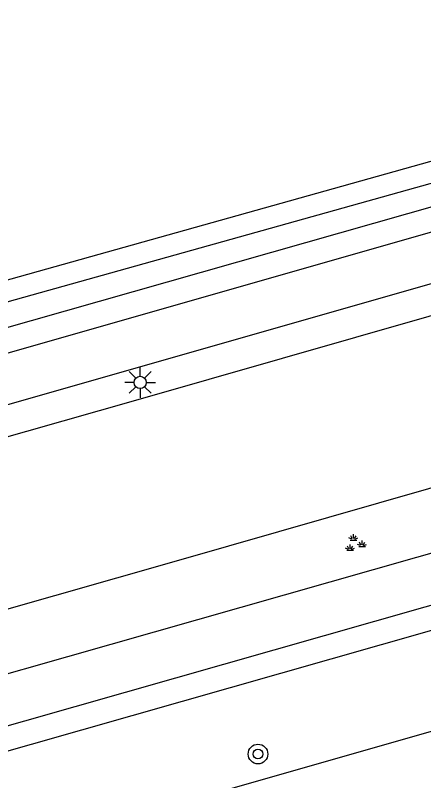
# Model space of a CAD drawing. Extents: x 124000 to 129000, y 395500 to 397503.
# Drawn here: x 127961.46 to 127978.07, y 395732.58 to 395763.75 of the extents above; entities that cross this region are included whole.
import ezdxf

# ---------------------------------------------------------------- set-up
doc = ezdxf.new("R2010")
doc.units = 0
for name, color, linetype in [('gg-afsc-hekwerk', 7, 'Continuous'), ('gg-knt-verharding', 7, 'Continuous'), ('gg-kntw-greppel-droge sloot', 7, 'Continuous'), ('gt-grn-groengrens NZ', 7, 'Continuous'), ('gt-symb-boom', 7, 'Continuous'), ('gt-symb-groenvak', 7, 'Continuous'), ('gt-symb-lichtmast', 7, 'Continuous')]:
    doc.layers.add(name, color=color, linetype=linetype)

# ---------------------------------------------------------------- blocks, each defined once
blk = doc.blocks.new('gt0-LMAST')
at = {"layer": 'gt-symb-lichtmast'}
for p, q in [((-0.182, 0.173), (-0.447, 0.438)), ((-0.005, 0.246), (-0.005, 0.621)), ((0.172, 0.173), (0.437, 0.438)), ((-0.255, -0.004), (-0.63, -0.004)), ((-0.182, -0.181), (-0.447, -0.446)), ((-0.005, -0.254), (-0.005, -0.629)), ((0.437, -0.446), (0.172, -0.181)), ((0.245, -0.004), (0.62, -0.004))]:
    blk.add_line(p, q, dxfattribs=at)
blk.add_circle((-0.005, -0.004), 0.25, dxfattribs=at)
blk = doc.blocks.new('gt0-BOOM')
at = {"layer": 'gt-symb-boom'}
for radius in [0.4, 0.2]:
    blk.add_circle((0, 0), radius, dxfattribs=at)
blk = doc.blocks.new('gt0-GRVAK')
at = {"layer": 'gt-symb-groenvak'}
for p, q in [((-0.091, 0.211), (-0.156, 0.322)), ((-0.047, 0.214), (-0.047, 0.393)), ((-0.004, 0.211), (0.061, 0.322)), ((-0.11, 0.189), (-0.228, 0.24)), ((-0.182, 0.153), (0.088, 0.153)), ((0.015, 0.189), (0.133, 0.24)), ((0.262, -0.052), (0.197, 0.059)), ((0.305, -0.049), (0.305, 0.13)), ((0.349, -0.052), (0.414, 0.059)), ((-0.245, -0.228), (-0.363, -0.177)), ((-0.318, -0.264), (-0.047, -0.264)), ((-0.226, -0.206), (-0.291, -0.095)), ((-0.183, -0.203), (-0.183, -0.024)), ((-0.139, -0.206), (-0.074, -0.095)), ((-0.12, -0.228), (-0.002, -0.177)), ((0.243, -0.074), (0.125, -0.023)), ((0.17, -0.11), (0.441, -0.11)), ((0.368, -0.074), (0.486, -0.023))]:
    blk.add_line(p, q, dxfattribs=at)

msp = doc.modelspace()

# ---------------------------------------------------------------- linework, layer by layer
at = {"layer": 'gg-afsc-hekwerk'}
for points in [[(127991.083, 395761.363), (127926.85, 395743.351), (127926.871, 395743.277), (127926.732, 395743.237)], [(127991.083, 395761.363), (127926.85, 395743.351), (127926.871, 395743.277), (127926.732, 395743.237)], [(127867.011, 395703.935), (127945.606, 395726.084), (127957.414, 395728.6), (128008.574, 395743.23)]]:
    msp.add_lwpolyline(points, dxfattribs=at)
at = {"layer": 'gg-knt-verharding'}
for p, q in [((127991.407, 395758.646), (127931.893, 395741.617)), ((127933.938, 395740.114), (127990.762, 395756.366))]:
    msp.add_line(p, q, dxfattribs=at)
for points in [[(128045.514, 395763.746), (127968.1, 395741.55), (127831.64, 395702.64), (127795.636, 395692.33)], [(127795.209, 395689.976), (127803.681, 395692.404), (127810.635, 395694.364), (127817.471, 395696.105), (127824.263, 395697.872), (127830.684, 395699.643), (127943.988, 395732.057), (127979.56, 395742.189), (128046.077, 395761.21)], [(128046.527, 395759.254), (127980.17, 395740.235), (127908.746, 395719.889), (127873.12, 395709.694), (127838.237, 395699.672), (127831.398, 395697.732), (127824.819, 395695.949), (127817.97, 395694.216), (127811.332, 395692.444), (127795.741, 395688.036)], [(127935.203, 395739.215), (127966.36, 395748.07), (127990.23, 395754.918)]]:
    msp.add_lwpolyline(points, dxfattribs=at)
at = {"layer": 'gg-kntw-greppel-droge sloot'}
msp.add_line((127933.941, 395743.311), (127988.008, 395758.694), dxfattribs=at)
msp.add_lwpolyline([(127988.003, 395758.712), (127987.78, 395759.528), (127933.503, 395744.339), (127933.941, 395743.311)], dxfattribs=at)
at = {"layer": 'gt-grn-groengrens NZ'}
msp.add_lwpolyline([(128046.744, 395758.276), (127980.445, 395739.273), (127909.021, 395718.927), (127873.396, 395708.733), (127838.512, 395698.71), (127831.665, 395696.768), (127825.072, 395694.982), (127818.222, 395693.248), (127813.338, 395691.944)], dxfattribs=at)

# ---------------------------------------------------------------- block references
at = {"layer": 'gt-symb-boom'}
msp.add_blockref('gt0-BOOM', (127971.332, 395733.665), dxfattribs=at)
at = {"layer": 'gt-symb-groenvak'}
msp.add_blockref('gt0-GRVAK', (127975.26, 395742.227), dxfattribs=at)
at = {"layer": 'gt-symb-lichtmast'}
msp.add_blockref('gt0-LMAST', (127966.542, 395748.801), dxfattribs=at)

doc.saveas('drawing.dxf')
